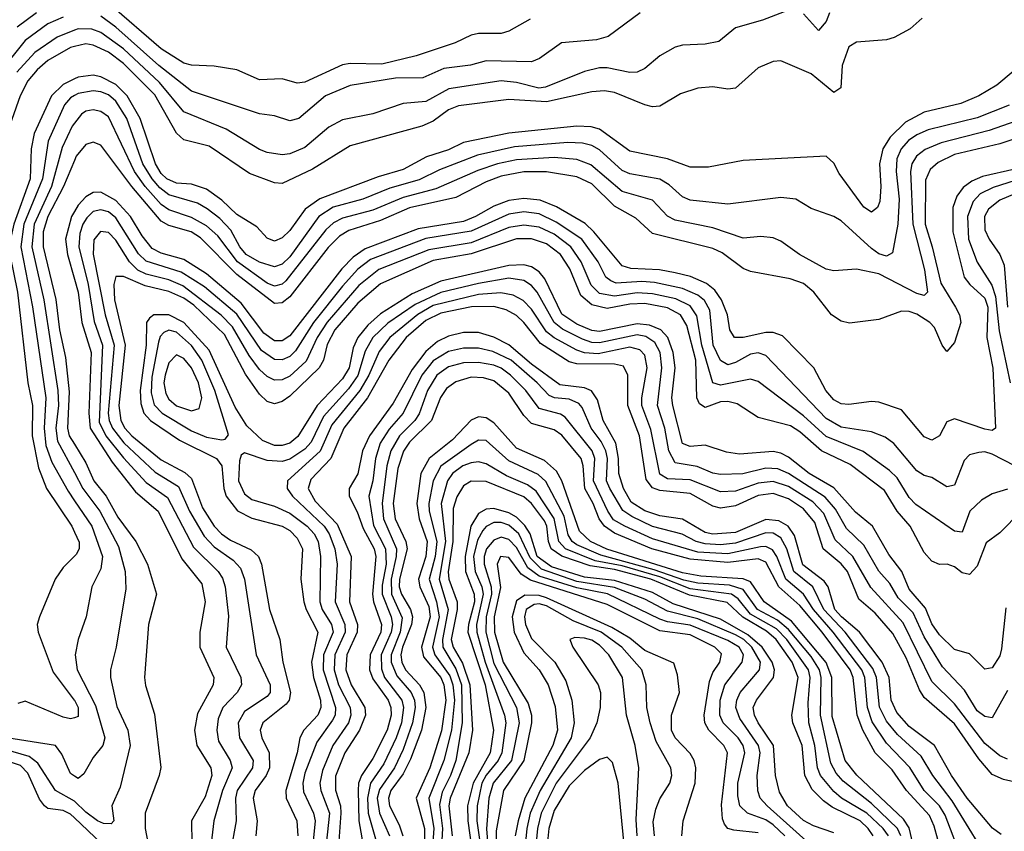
# Model space of a CAD drawing. Header units: inches. Extents: x 990535 to 1117859, y 769386 to 892122.
# Tile 674 of 1056: x 1089855 to 1092462, y 833062 to 835212. Entities that reach past the tile are written whole.
import ezdxf

# ---------------------------------------------------------------- set-up
doc = ezdxf.new("R2010")
doc.units = ezdxf.units.IN
doc.header["$MEASUREMENT"] = 0
doc.layers.add('B0883', color=7, linetype='Continuous')
doc.layers.add('B0893', color=7, linetype='Continuous')

msp = doc.modelspace()

# ---------------------------------------------------------------- linework, layer by layer
at = {"layer": 'B0883', "color": 5}
for points, elevation in [([(1089899.2, 835230), (1089848.2, 835191.8)], 3120), ([(1089970, 835218.4), (1089930, 835200.2), (1089870, 835156.1), (1089816.9, 835090)], 3140), ([(1090000, 835183.4), (1089954.3, 835165.7), (1089895, 835125), (1089847.7, 835072.3)], 3160), ([(1090000, 835140.6), (1089990, 835138.2), (1089930, 835103.9), (1089901, 835079), (1089876.6, 835050), (1089856.6, 835010), (1089806.9, 834870)], 3180), ([(1090000, 835054.8), (1089970, 835040.3), (1089939.2, 835010), (1089893.5, 834910), (1089885.5, 834870), (1089882.9, 834790), (1089839.6, 834670), (1089831.1, 834630), (1089829.2, 834590), (1089849, 834490), (1089876.8, 834250), (1089889, 834190), (1089888.4, 834110), (1089904.8, 834024.8), (1089926.4, 833970), (1089992.8, 833870), (1090000, 833854.4)], 3220), ([(1090000, 835010.4), (1089990, 835004.9), (1089973.5, 834986.5), (1089930.9, 834890), (1089915.8, 834790), (1089866.3, 834670), (1089857.8, 834610), (1089888.6, 834451.4), (1089924.4, 834210), (1089919.6, 834130), (1089924.4, 834084.4), (1089940.2, 834040.2), (1089983, 833963), (1090000, 833937.9)], 3240), ([(1090000, 834937.9), (1089993.9, 834930), (1089967.2, 834872.8), (1089939.6, 834770), (1089893.3, 834670), (1089887.2, 834610), (1089918.7, 834470), (1089955.9, 834230), (1089957.9, 834190), (1089951, 834130), (1089955.6, 834095.6), (1090000, 834012.3)], 3260), ([(1090000, 834838.6), (1089970.7, 834770), (1089929.6, 834690), (1089917.5, 834650), (1089916.9, 834610), (1089950.8, 834470.8), (1089960.3, 834390), (1089976.7, 834316.7), (1089985.8, 834225.8), (1089982.1, 834130), (1089986.2, 834110), (1090000, 834087.4)], 3280), ([(1090000, 834703.3), (1089992.3, 834690), (1089976.8, 834630), (1089981.6, 834590), (1090000, 834524.3)], 3320), ([(1090000, 833790.6), (1089970, 833761.2), (1089949.1, 833730), (1089907.1, 833630), (1089901.8, 833610), (1089904, 833590), (1089943.5, 833483.5), (1089999.6, 833410), (1090000, 833409.2)], 3220), ([(1090000, 833363.2), (1089990, 833360.4), (1089970, 833365), (1089870, 833406.6), (1089850, 833400.6)], 3220), ([(1090000, 833208.8), (1089990, 833215.7), (1089966.9, 833266.9), (1089949.5, 833289.5), (1089810, 833311.9)], 3240), ([(1090000, 833142.3), (1089950.1, 833170.2), (1089902.8, 833242.8), (1089880.3, 833260.3), (1089779.6, 833290)], 3260), ([(1090000, 833098), (1089990, 833107.5), (1089970, 833117.3), (1089930, 833122.5), (1089920.8, 833130), (1089907.6, 833147.6), (1089876.7, 833216.7), (1089856.9, 833236.9), (1089766.3, 833266.3)], 3280)]:
    msp.add_lwpolyline(points, dxfattribs=dict(at, elevation=elevation))
at = {"layer": 'B0893', "color": 5}
for points, elevation in [([(1091206.9, 835213.1), (1091150, 835181.5), (1091130, 835175.3), (1091070, 835175), (1091050, 835170.4), (1091008.1, 835150), (1090904.5, 835115.5), (1090813.9, 835093.9), (1090730, 835095.2), (1090710, 835091.6), (1090610, 835046.2), (1090590, 835043.4), (1090550, 835054.6), (1090490, 835051.9), (1090430, 835078.6), (1090370, 835088.6), (1090310, 835091.1), (1090290, 835096.8), (1090230, 835134.5), (1090092.8, 835252.8)], 3120), ([(1091890, 835236.5), (1091821.6, 835210), (1091750.1, 835189.9), (1091706.4, 835153.6), (1091670, 835146.6), (1091610, 835144.5), (1091590, 835138.4), (1091550, 835115.6), (1091510, 835082), (1091490, 835072.2), (1091470, 835071.3), (1091410, 835084.2), (1091390, 835084.5), (1091350, 835074.5), (1091247.4, 835032.6), (1091229.5, 835030.6), (1091170, 835045.6), (1091130, 835049.7), (1090991.5, 835028.5), (1090930, 834994.7), (1090870, 834989.4), (1090790, 834961.9), (1090710, 834946.4), (1090673.2, 834926.8), (1090610, 834872.8), (1090570, 834856.1), (1090550, 834854.1), (1090510, 834859.9), (1090490, 834867.9), (1090401.5, 834921.5), (1090290, 834967.2), (1090225.1, 835045.1), (1090130, 835134.4), (1090070, 835177.4), (1090046.3, 835186.3), (1090010, 835187.3), (1090000, 835183.4)], 3160), ([(1091497.6, 835230), (1091413.2, 835166.8), (1091381.9, 835158.1), (1091289.7, 835150.3), (1091230.8, 835109.2), (1091210, 835100.1), (1091090, 835102.3), (1091048.7, 835091.3), (1090978, 835082), (1090922.8, 835057.2), (1090850, 835056.5), (1090730, 835037.1), (1090664.3, 835010), (1090594.3, 834950), (1090570, 834943.7), (1090530, 834956.9), (1090490, 834962.4), (1090310, 835021.9), (1090223.5, 835090), (1090110, 835191.9), (1090070, 835220.6)], 3140), ([(1091999.2, 835230), (1091990, 835207.1), (1091970, 835183.1), (1091930, 835227.2)], 3160), ([(1092244.3, 835215.7), (1092212.8, 835187.2), (1092170, 835164), (1092150, 835158.1), (1092070, 835151.9), (1092050, 835139.3), (1092032.4, 835090), (1092028.9, 835031.1), (1092010, 835019), (1091950, 835067.9), (1091870, 835102.4), (1091850, 835101.1), (1091810, 835084.2), (1091750, 835030.5), (1091730, 835027.5), (1091690, 835033.5), (1091650, 835029.9), (1091604.8, 835015.2), (1091550, 834982.6), (1091530, 834981.2), (1091510, 834986), (1091430, 835019), (1091403.6, 835023.6), (1091370, 835020.3), (1091250, 834993.9), (1091150, 835000), (1091016.6, 834983.4), (1090990, 834973.2), (1090950, 834943.2), (1090919.4, 834930), (1090730, 834877.9), (1090630, 834815.5), (1090550, 834777.9), (1090530, 834779.2), (1090463.9, 834803.9), (1090356.5, 834876.5), (1090290, 834893.8), (1090270, 834910.8), (1090212.5, 835012.5), (1090130, 835095.5), (1090090, 835125.6), (1090050, 835144.5), (1090030, 835147.6), (1090000, 835140.6)], 3180), ([(1092485.4, 835074.6), (1092442.1, 835037.9), (1092394.3, 835010), (1092346.4, 834990), (1092250, 834966.9), (1092199.9, 834940.1), (1092159.3, 834900.7), (1092140.2, 834870), (1092131, 834830), (1092135.2, 834770), (1092132.5, 834730), (1092125.8, 834714.2), (1092110, 834701.7), (1092090, 834715.5), (1092024.7, 834804.7), (1092010, 834832), (1091990, 834849.9), (1091770, 834838.5), (1091678.8, 834821.2), (1091630, 834820.8), (1091570, 834842.7), (1091470, 834863.6), (1091390, 834921.3), (1091367.8, 834927.8), (1091330, 834929.3), (1091150, 834910.8), (1091030, 834886.4), (1090990, 834866.6), (1090931.9, 834848.1), (1090870, 834815), (1090804.5, 834795.5), (1090650, 834737.5), (1090610.5, 834709.5), (1090570, 834653), (1090550, 834633.6), (1090530, 834624.9), (1090510, 834632.7), (1090482.7, 834662.7), (1090430, 834695.6), (1090390, 834733.7), (1090350, 834762.6), (1090310, 834776), (1090270, 834778.5), (1090244.9, 834790), (1090230, 834804.2), (1090214.6, 834830), (1090174.2, 834950), (1090139.8, 835010), (1090110, 835039.6), (1090070, 835060.7), (1090050, 835064.3), (1090010, 835059.6), (1090000, 835054.8)], 3220), ([(1092474.5, 834985.5), (1092390, 834952.1), (1092260.2, 834919.8), (1092230, 834906.8), (1092208.4, 834891.6), (1092188.8, 834870), (1092176.9, 834843.1), (1092175.8, 834810), (1092183.8, 834736.2), (1092180, 834670), (1092165.5, 834594.5), (1092150, 834585.8), (1092130, 834591.6), (1092110, 834606.1), (1092030, 834678.8), (1092010, 834690.7), (1091950, 834711.4), (1091910, 834736.7), (1091870, 834741.1), (1091730, 834723.1), (1091630, 834734), (1091610, 834742.3), (1091574.6, 834774.6), (1091550, 834789), (1091470, 834803), (1091450, 834812.1), (1091390, 834866.9), (1091370, 834878.1), (1091344.7, 834884.7), (1091306.3, 834886.3), (1091165.4, 834874.6), (1091067.1, 834852.9), (1090966.4, 834813.6), (1090912.6, 834787.4), (1090834.7, 834765.3), (1090763.8, 834736.2), (1090685.3, 834714.7), (1090646.7, 834690), (1090570, 834583.5), (1090550, 834564.1), (1090530, 834556.8), (1090490, 834569.6), (1090455, 834590), (1090438.1, 834610), (1090414, 834654), (1090384.7, 834684.7), (1090351.1, 834711.1), (1090325.4, 834725.4), (1090250, 834747.5), (1090226, 834766), (1090205.5, 834790), (1090181.4, 834830), (1090138.4, 834950), (1090110, 834995.9), (1090090, 835012.2), (1090070, 835020.6), (1090050, 835023.3), (1090010, 835015.9), (1090000, 835010.4)], 3240), ([(1092530, 834956.3), (1092421.9, 834918.1), (1092294.3, 834885.7), (1092252.6, 834867.4), (1092229.6, 834850.4), (1092216.9, 834830), (1092213.1, 834810), (1092219.2, 834670), (1092250.5, 834549.5), (1092258.6, 834490), (1092250, 834481.2), (1092230, 834486.6), (1092130, 834539), (1092070, 834550.9), (1092010, 834546.2), (1091990, 834551), (1091919.9, 834590), (1091870, 834625.4), (1091850, 834633.6), (1091817.1, 834637.1), (1091770, 834633), (1091690, 834660.5), (1091590, 834681), (1091570, 834691.7), (1091530, 834733.4), (1091450, 834756.6), (1091367.4, 834827.4), (1091330, 834841.5), (1091270, 834846.7), (1091170, 834840.5), (1091120.1, 834830), (1091067.7, 834812.3), (1090956.7, 834763.3), (1090870, 834740.6), (1090790, 834707.1), (1090710, 834686.2), (1090686.2, 834673.8), (1090665.2, 834654.8), (1090559.7, 834520.3), (1090550, 834510.8), (1090530, 834506), (1090510, 834514), (1090432, 834570), (1090379.5, 834639.5), (1090350, 834665.8), (1090310, 834688), (1090250, 834707.9), (1090230, 834722.6), (1090187.2, 834770), (1090158.8, 834810), (1090090, 834953.9), (1090070, 834968.5), (1090050, 834972.5), (1090030, 834969.6), (1090018.3, 834961.7), (1090000, 834937.9)], 3260), ([(1092575.3, 834924.7), (1092450, 834882.8), (1092330, 834855), (1092286.6, 834833.4), (1092265.2, 834814.8), (1092253.5, 834786.5), (1092251.9, 834670), (1092271.1, 834610), (1092293.7, 834513.7), (1092332.7, 834450), (1092342.7, 834430), (1092346.3, 834410), (1092330, 834356.5), (1092310, 834332.5), (1092297.2, 834350), (1092276.6, 834396.6), (1092264.9, 834410), (1092230, 834432), (1092210, 834439.1), (1092190, 834439.9), (1092130, 834417.7), (1092051.7, 834408.3), (1092030, 834412.9), (1092003.9, 834430), (1091957.7, 834490), (1091930, 834513.2), (1091894.5, 834525.5), (1091790, 834544.5), (1091770, 834552.7), (1091714.5, 834594.5), (1091690, 834606), (1091530, 834645.1), (1091486.4, 834686.4), (1091430, 834717.6), (1091370, 834776.8), (1091330, 834795.8), (1091250, 834809), (1091190, 834808.8), (1091130, 834796.9), (1091090, 834782.4), (1091010, 834740.9), (1090887, 834713), (1090810, 834679.7), (1090726.6, 834653.4), (1090701.7, 834638.3), (1090671.6, 834608.4), (1090570, 834477.4), (1090550, 834462), (1090530, 834460), (1090430, 834537.1), (1090334.2, 834634.1), (1090309.4, 834649.4), (1090250, 834666.9), (1090230, 834678), (1090152.4, 834770), (1090070, 834879), (1090050, 834887.6), (1090030, 834881.4), (1090004.9, 834850), (1090000, 834838.6)], 3280), ([(1092490, 834815.9), (1092403.7, 834796.3), (1092375.9, 834784.1), (1092352.6, 834767.4), (1092335.7, 834744.3), (1092325.9, 834714.1), (1092325.8, 834650), (1092355.8, 834530), (1092370.2, 834510.2), (1092410, 834474.3), (1092417.8, 834450), (1092415.8, 834370), (1092431.3, 834288.7), (1092438.8, 834130), (1092430, 834124), (1092410, 834127.3), (1092330, 834155), (1092310, 834147), (1092290, 834109.8), (1092270, 834098.1), (1092250, 834106.7), (1092190, 834178.5), (1092130, 834198.8), (1092110, 834200.3), (1092050, 834192.5), (1092030, 834194.7), (1092010, 834205.3), (1091989.2, 834230), (1091957.1, 834290), (1091874.2, 834374.2), (1091850, 834383.2), (1091830, 834383.3), (1091770, 834370.3), (1091747.9, 834370), (1091735.4, 834390), (1091728.5, 834430), (1091712.7, 834470), (1091695.1, 834495.1), (1091672.9, 834512.9), (1091631.1, 834531.1), (1091590, 834541.4), (1091549.1, 834549.1), (1091472.8, 834552.8), (1091450, 834559.9), (1091375.5, 834650), (1091351.9, 834671.9), (1091275.9, 834715.9), (1091233.3, 834733.3), (1091190, 834738.3), (1091150, 834732.8), (1091110, 834718), (1091062, 834690), (1091030, 834677.1), (1090910, 834657.8), (1090770, 834604.8), (1090737.6, 834582.4), (1090707.9, 834552.1), (1090570, 834374.7), (1090550, 834361.3), (1090530, 834360.9), (1090501.5, 834381.5), (1090441.2, 834461.2), (1090350, 834538.7), (1090290, 834576.8), (1090230, 834593.4), (1090206.1, 834606.1), (1090179, 834639), (1090148.7, 834690), (1090110, 834732.5), (1090070, 834755.1), (1090050, 834754), (1090030, 834742.9), (1090010, 834720.4), (1090000, 834703.3)], 3320), ([(1092510, 834792.2), (1092432.5, 834767.5), (1092397.9, 834750), (1092378.9, 834730), (1092364.6, 834690), (1092366.7, 834630), (1092390, 834569.5), (1092428.5, 834508.5), (1092438.8, 834478.8), (1092447.8, 834387.8), (1092477.2, 834250)], 3340), ([(1092590, 834792.4), (1092450, 834733.3), (1092420.1, 834710), (1092409.3, 834690), (1092410, 834655.2), (1092421.7, 834630), (1092450, 834589.5), (1092461.3, 834561.3), (1092470, 834450)], 3360), ([(1092490, 834029.9), (1092430, 834061.2), (1092410, 834066.9), (1092394.1, 834065.9), (1092370, 834059.2), (1092355.9, 834044.1), (1092330, 833979.4), (1092310, 833974.7), (1092270, 833999.3), (1092250, 834004.7), (1092230, 834016.7), (1092169.6, 834089.6), (1092146.1, 834106.1), (1092110, 834120.5), (1092030, 834132.5), (1091990, 834155.2), (1091830, 834322.2), (1091810, 834329.2), (1091790, 834326.2), (1091750, 834303.4), (1091730, 834297.7), (1091710, 834309.5), (1091691.4, 834350), (1091682.5, 834442.5), (1091667.7, 834467.7), (1091650, 834482.4), (1091610, 834500), (1091535.5, 834515.5), (1091501.8, 834518.2), (1091434.2, 834514.2), (1091419.7, 834519.7), (1091406.5, 834530), (1091386.1, 834570), (1091343.1, 834630), (1091275.6, 834675.6), (1091230, 834697.2), (1091190, 834702.6), (1091150, 834696.9), (1091050, 834651.6), (1090930, 834632.1), (1090783.7, 834576.3), (1090750, 834550.8), (1090710, 834506), (1090632.9, 834410), (1090585.4, 834334.6), (1090570, 834319.9), (1090550, 834310.7), (1090530, 834311.7), (1090495.2, 834335.2), (1090430, 834432.1), (1090344.2, 834504.2), (1090282.7, 834542.7), (1090190, 834572.2), (1090170, 834591.8), (1090110, 834687), (1090090, 834702.6), (1090070, 834708.4), (1090050, 834703.4), (1090032.7, 834687.3), (1090022.4, 834670), (1090014.3, 834645.6), (1090011.9, 834610), (1090036, 834510), (1090052.1, 834412.1), (1090074, 834350), (1090065.6, 834145.6), (1090083.1, 834110), (1090130, 834051.1), (1090190, 833986.4), (1090246.6, 833946.6), (1090314.9, 833814.9), (1090380.7, 833750), (1090392.3, 833732.3), (1090399.5, 833710), (1090407.8, 833632.2), (1090401.3, 833550), (1090440.8, 833470), (1090442.2, 833450), (1090430.5, 833430), (1090393.1, 833390), (1090380.2, 833359.8), (1090376.9, 833330), (1090381.1, 833301.1), (1090411.9, 833250), (1090417.7, 833230), (1090391.9, 833170), (1090368.8, 833090), (1090361.8, 833030)], 3340), ([(1092470, 833968.2), (1092430, 833956.1), (1092401.1, 833938.9), (1092370.5, 833910), (1092350, 833854.5), (1092330, 833857.2), (1092227.4, 833927.4), (1092210, 833946.2), (1092178.2, 833998.1), (1092157.4, 834017.4), (1092087.8, 834067.8), (1091990, 834108.2), (1091930, 834162.2), (1091810, 834253.3), (1091790, 834259.4), (1091710, 834243.8), (1091690, 834249.9), (1091661.1, 834350), (1091647.7, 834427.7), (1091630, 834453.6), (1091592.4, 834472.4), (1091530, 834485.9), (1091490, 834488.3), (1091430, 834479.3), (1091390, 834486.3), (1091368.2, 834508.2), (1091341.7, 834570), (1091313.9, 834610), (1091270, 834643.3), (1091230, 834661.8), (1091190, 834667.5), (1091150, 834660.9), (1091050, 834621), (1090938.1, 834601.9), (1090806.3, 834550), (1090752.7, 834507.3), (1090669.1, 834410.9), (1090642.3, 834370), (1090613.1, 834306.9), (1090570, 834267.8), (1090550, 834257.5), (1090530, 834256.9), (1090510, 834266.7), (1090490, 834285.2), (1090462.4, 834322.4), (1090418.4, 834398.4), (1090388.9, 834428.9), (1090287.2, 834507.2), (1090250, 834522.6), (1090190, 834537.5), (1090168.3, 834548.3), (1090145.8, 834570), (1090110, 834628.1), (1090090, 834648.1), (1090069.2, 834650.8), (1090051.8, 834628.2), (1090049.3, 834590.7), (1090081.8, 834430), (1090105.2, 834350), (1090089.6, 834170), (1090092.1, 834150), (1090100.8, 834130), (1090130.9, 834090.9), (1090213.6, 834013.6), (1090275.3, 833975.3), (1090304.9, 833910), (1090343.9, 833843.9), (1090370, 833815.4), (1090420.2, 833780.2), (1090439.5, 833759.5), (1090450.6, 833730), (1090480.9, 833530), (1090518.6, 833450), (1090517.8, 833430), (1090510, 833418.9), (1090450, 833379.7), (1090433.9, 833350), (1090437.1, 833310), (1090473.2, 833250), (1090471.4, 833230), (1090430.9, 833170), (1090426.7, 833150), (1090428.6, 833090), (1090413.1, 833006.9)], 3360), ([(1092506.5, 833910), (1092450, 833853), (1092413.9, 833826.1), (1092390, 833764.1), (1092370, 833742.1), (1092350, 833746.7), (1092330, 833762.7), (1092310.2, 833769.8), (1092290, 833769.1), (1092270, 833777.6), (1092250, 833800.4), (1092212.4, 833870), (1092177.7, 833910), (1092144.9, 833964.9), (1092053.8, 834033.8), (1091977.4, 834070), (1091920.4, 834120.4), (1091896, 834136), (1091810, 834158.4), (1091754.6, 834194.6), (1091730, 834200.7), (1091710, 834199.5), (1091670, 834185), (1091654.4, 834194.4), (1091648, 834210), (1091645.3, 834310), (1091621.7, 834401.7), (1091604.1, 834430), (1091570, 834448.4), (1091510, 834460), (1091470, 834458.5), (1091410, 834447.2), (1091370, 834456.7), (1091341, 834481), (1091311.5, 834551.5), (1091286.9, 834590), (1091250, 834618.1), (1091210, 834631.5), (1091170, 834631.3), (1091050, 834591.8), (1090950, 834573.8), (1090810, 834512.4), (1090750, 834461.2), (1090689.5, 834390.5), (1090668.9, 834351.1), (1090659.5, 834310), (1090648, 834290), (1090570, 834214.3), (1090550, 834200.2), (1090530, 834194.7), (1090510, 834200.8), (1090490, 834219.9), (1090453.3, 834273.3), (1090397.7, 834377.7), (1090315.9, 834455.9), (1090290, 834473.8), (1090250, 834492), (1090186.9, 834506.9), (1090130, 834531.8), (1090110, 834531.2), (1090104.5, 834510), (1090106.3, 834470), (1090134.2, 834350), (1090117.5, 834190), (1090123.1, 834150), (1090133.7, 834130), (1090151.7, 834110), (1090230, 834046), (1090292.6, 834012.6), (1090310, 833996.7), (1090338.9, 833918.9), (1090370, 833870.4), (1090389.2, 833850), (1090413.1, 833833.1), (1090467.5, 833807.5), (1090487, 833790), (1090495.1, 833770), (1090516.5, 833650), (1090543.8, 833570), (1090551.3, 833510), (1090571.7, 833430), (1090568.2, 833410), (1090560.6, 833399.4), (1090498.9, 833350), (1090491.8, 833330), (1090496.1, 833310), (1090515.9, 833270), (1090516.5, 833230), (1090507.8, 833210), (1090478.6, 833170), (1090473.4, 833150), (1090483.4, 833090), (1090480.1, 833050)], 3380), ([(1092466.1, 833653.9), (1092454.6, 833545.4), (1092450, 833527.1), (1092430, 833495.3), (1092410, 833491.8), (1092370, 833532.2), (1092330, 833543.7), (1092290, 833582.6), (1092270, 833612.1), (1092252.9, 833652.9), (1092210, 833704), (1092190.4, 833750), (1092155.6, 833795.6), (1092112.8, 833870), (1092067.6, 833907.6), (1092010, 833971.5), (1091945.4, 834010), (1091890, 834053.4), (1091870, 834063.8), (1091850, 834068), (1091760.8, 834060.8), (1091726.5, 834066.5), (1091670, 834084.7), (1091630, 834081.2), (1091610, 834089.6), (1091583.8, 834190), (1091581.9, 834210), (1091590.8, 834290), (1091585.5, 834330), (1091571, 834370), (1091552.2, 834390), (1091522.3, 834402.3), (1091490, 834406.2), (1091390, 834385.6), (1091370, 834388.9), (1091330, 834405), (1091290, 834431.8), (1091245.1, 834525.1), (1091230, 834543.6), (1091210, 834556.8), (1091190, 834562.8), (1091150, 834560.4), (1090970, 834519.3), (1090894.4, 834485.6), (1090810, 834432.4), (1090777, 834403), (1090750.1, 834369.9), (1090737.7, 834342.3), (1090727, 834290), (1090710, 834260.1), (1090642.2, 834190), (1090591.8, 834108.1), (1090570, 834090.4), (1090550, 834083.9), (1090530, 834084.2), (1090497.6, 834097.6), (1090456.2, 834136.2), (1090425.1, 834185.1), (1090356.3, 834336.3), (1090290, 834410), (1090250, 834430), (1090210, 834430.2), (1090198.4, 834421.6), (1090190.5, 834409.5), (1090189.9, 834349.9), (1090174, 834230), (1090175.5, 834195.5), (1090183.8, 834170), (1090201.3, 834150), (1090278.1, 834098.1), (1090376.1, 834050), (1090390.5, 834030), (1090395.2, 833970), (1090402, 833950), (1090431.3, 833911.3), (1090470, 833891.4), (1090550, 833870.7), (1090570, 833859), (1090590, 833838.9), (1090603.7, 833810), (1090599.6, 833730), (1090607.5, 833670), (1090613.2, 833650), (1090644.5, 833590), (1090627.3, 833510), (1090632.8, 833470), (1090651.6, 833410), (1090652.5, 833390), (1090644.2, 833370), (1090606.9, 833330), (1090596.6, 833310), (1090589.8, 833270), (1090559.5, 833170), (1090560.2, 833150), (1090588.7, 833090), (1090591.6, 833050)], 3420), ([(1090000, 834524.3), (1090009.6, 834490), (1090019.6, 834410), (1090044.6, 834330), (1090037.7, 834170), (1090041.5, 834130), (1090099.6, 834039.6), (1090161.6, 833961.6), (1090221.4, 833910), (1090284, 833784), (1090337.3, 833717.3), (1090345.9, 833670), (1090331.8, 833590), (1090332.1, 833550), (1090369.3, 833470), (1090367.2, 833450), (1090325.6, 833374.4), (1090318.1, 833330), (1090323.9, 833290), (1090360.8, 833230), (1090363.9, 833210), (1090346.2, 833153.8), (1090309.5, 833090), (1090311.1, 833030)], 3320), ([(1092470, 833435.6), (1092430, 833363), (1092410, 833366.1), (1092390, 833381.5), (1092356, 833436), (1092298.2, 833498.2), (1092250, 833577.1), (1092220.7, 833640.7), (1092180.9, 833680.9), (1092158.6, 833718.6), (1092130, 833751.5), (1092090, 833820.3), (1092044, 833864), (1092015.2, 833915.2), (1091987.6, 833947.6), (1091890, 834010), (1091862.4, 834022.4), (1091830, 834024.2), (1091769.2, 834009.2), (1091710, 834006.9), (1091690, 834010.5), (1091648.8, 834028.8), (1091590, 834037.8), (1091574, 834070), (1091562.8, 834130), (1091543.4, 834190), (1091555.4, 834290), (1091550.9, 834330), (1091536.6, 834356.6), (1091512.9, 834372.9), (1091490, 834377.3), (1091390, 834355.8), (1091370, 834357), (1091345.4, 834365.4), (1091292.3, 834392.3), (1091270, 834410), (1091225, 834490), (1091210, 834507.9), (1091190, 834520.7), (1091150, 834526.7), (1091070, 834512.6), (1090970, 834489.4), (1090902.2, 834457.8), (1090830, 834407.8), (1090790, 834370), (1090770, 834334), (1090750, 834269.5), (1090725.8, 834234.2), (1090659.4, 834160.6), (1090626.8, 834093.2), (1090610, 834074.5), (1090570, 834048.1), (1090550, 834041.6), (1090510, 834044.5), (1090450, 834064.5), (1090441.4, 834058.6), (1090436.7, 834043.3), (1090434.2, 833990), (1090450, 833956.1), (1090470, 833941.2), (1090530, 833923.5), (1090570, 833905), (1090615.8, 833870), (1090634.6, 833850), (1090645.3, 833830), (1090651.8, 833790), (1090649.8, 833670), (1090656, 833650), (1090680.8, 833610), (1090684.7, 833590), (1090659.7, 833530), (1090658.9, 833490), (1090691.5, 833390), (1090690.4, 833370), (1090683.3, 833356.7), (1090641.3, 833298.7), (1090610, 833216.5), (1090604.6, 833190), (1090606.5, 833166.5), (1090632.9, 833110), (1090636.9, 833090), (1090629.2, 833010)], 3440), ([(1092470, 833253.5), (1092450, 833262.4), (1092410, 833294.7), (1092330, 833399.6), (1092270, 833458.9), (1092194.4, 833614.4), (1092108, 833708), (1092060.3, 833790), (1092013.9, 833833.9), (1091983.8, 833903.8), (1091955, 833935), (1091890, 833975.7), (1091850, 833989), (1091810, 833984.3), (1091750, 833963.3), (1091710, 833961.2), (1091630, 833993), (1091570, 833996.1), (1091550, 834008.3), (1091526.1, 834126.1), (1091502, 834190), (1091501.8, 834210), (1091516.3, 834290), (1091510, 834323.6), (1091497.1, 834337.1), (1091470, 834344.2), (1091386.7, 834326.7), (1091350, 834329.4), (1091330, 834336.2), (1091270, 834369), (1091250, 834385.1), (1091210, 834444.9), (1091187.8, 834467.8), (1091161.9, 834481.9), (1091128.5, 834488.5), (1091070, 834483.7), (1090950, 834454.5), (1090908.9, 834431.1), (1090834.9, 834370), (1090806.8, 834333.2), (1090779.7, 834270), (1090755.9, 834230), (1090681.4, 834138.6), (1090650.9, 834069.1), (1090563.9, 833990), (1090563.6, 833970), (1090577.1, 833950), (1090661.3, 833870), (1090674.2, 833850), (1090689.1, 833810), (1090695.8, 833770), (1090690, 833670), (1090715.8, 833610), (1090716.9, 833590), (1090689.3, 833530), (1090688, 833490), (1090699.4, 833450), (1090730.4, 833390), (1090732, 833370), (1090725.5, 833350), (1090683.8, 833290), (1090656.7, 833223.3), (1090649.4, 833190), (1090651.9, 833170), (1090675, 833110), (1090651.2, 832888.7)], 3460), ([(1092530, 833183.4), (1092459.5, 833199.5), (1092430, 833212.7), (1092394.3, 833254.3), (1092330, 833346.9), (1092250, 833416.5), (1092237, 833437), (1092202, 833522), (1092166.6, 833586.6), (1092119.6, 833639.6), (1092076.8, 833676.8), (1092046.9, 833750), (1092030, 833770.9), (1091982.5, 833810), (1091959.7, 833879.7), (1091930, 833916.6), (1091890, 833943.2), (1091850, 833957.2), (1091810, 833951.3), (1091750, 833923.9), (1091710, 833918.1), (1091690, 833923.6), (1091630, 833957.2), (1091550, 833964.7), (1091530, 833972.3), (1091513.6, 833993.6), (1091496.1, 834110), (1091465.1, 834190), (1091465.5, 834270), (1091453.8, 834293.8), (1091430, 834299.1), (1091330, 834300.6), (1091310, 834305.8), (1091233.8, 834353.8), (1091190, 834409.7), (1091170, 834428.4), (1091142.9, 834442.9), (1091110, 834452.2), (1091051.1, 834451.1), (1090970, 834434.6), (1090930, 834414.9), (1090878.6, 834370), (1090832.2, 834310), (1090776.2, 834210), (1090713.2, 834130), (1090678.7, 834050), (1090625.9, 833994.1), (1090619.2, 833970), (1090637, 833937), (1090695.5, 833875.5), (1090732.5, 833790), (1090728.6, 833670), (1090749.2, 833610), (1090748.6, 833590), (1090721, 833530), (1090718.9, 833490), (1090732.6, 833450), (1090768.4, 833390), (1090770.4, 833370), (1090754.6, 833330), (1090715.8, 833270), (1090691.6, 833208.4), (1090691.2, 833171.2), (1090704.8, 833130), (1090705.7, 833110), (1090693.7, 832950)], 3480), ([(1092453.8, 833053.8), (1092430.6, 833070.6), (1092363.8, 833150), (1092322.3, 833210), (1092276.9, 833290), (1092210, 833339.6), (1092177.4, 833377.4), (1092162.3, 833410), (1092156.9, 833470), (1092138.3, 833510), (1092078.8, 833590), (1092030.4, 833630), (1092013, 833650), (1091995.3, 833710), (1091984.9, 833724.9), (1091928.2, 833768.2), (1091905.9, 833845.9), (1091889.6, 833870), (1091864.7, 833884.7), (1091830, 833888), (1091750, 833853.8), (1091690, 833849.2), (1091670, 833853.8), (1091610, 833888.8), (1091550, 833897.6), (1091510, 833910.8), (1091473.6, 833933.6), (1091453.4, 833970), (1091441.3, 834010), (1091440.8, 834050), (1091433.1, 834090), (1091399.5, 834150), (1091384.5, 834204.5), (1091368.5, 834228.5), (1091350, 834236.9), (1091284.7, 834244.7), (1091210, 834299.2), (1091150, 834351), (1091110, 834370.6), (1091070, 834383.3), (1091030, 834383.3), (1090990, 834373.9), (1090960.8, 834359.2), (1090930, 834332.6), (1090894.4, 834285.6), (1090844.1, 834195.9), (1090781.1, 834110), (1090762.8, 834070), (1090750.7, 834009.3), (1090727.2, 833970), (1090727.7, 833950), (1090748.6, 833908.6), (1090764.2, 833864.2), (1090793.4, 833810), (1090797.9, 833790), (1090789.1, 833690), (1090791.7, 833670), (1090813.1, 833610), (1090811, 833590), (1090782.6, 833530), (1090781.3, 833490), (1090790, 833465.8), (1090830.6, 833410), (1090837.7, 833390), (1090838.4, 833370), (1090828, 833330), (1090790, 833255.2), (1090760.1, 833210), (1090752.2, 833190), (1090751.1, 833170), (1090753, 833090), (1090767.2, 833010)], 3520), ([(1092399.4, 833019.4), (1092323.3, 833143.3), (1092272.3, 833210), (1092241.3, 833261.3), (1092178.7, 833318.7), (1092150, 833354.2), (1092131, 833391), (1092123.3, 833470), (1092113.8, 833493.8), (1092040.6, 833590), (1091984.4, 833650), (1091955.2, 833710), (1091904.3, 833750), (1091886.2, 833810), (1091870, 833839.9), (1091850, 833851.9), (1091830, 833852.8), (1091750, 833825), (1091710, 833820.6), (1091670, 833823.4), (1091645.9, 833830), (1091609, 833849), (1091530, 833869.8), (1091475.6, 833895.6), (1091451.7, 833911.8), (1091417.8, 833970), (1091408.5, 833990), (1091411.2, 834050), (1091407.1, 834070), (1091394.6, 834094.6), (1091367.7, 834130), (1091344.2, 834184.2), (1091335.3, 834195.3), (1091310, 834206.3), (1091270.5, 834210.5), (1091256.5, 834216.5), (1091225.4, 834250), (1091155.9, 834310), (1091107.4, 834332.6), (1091070, 834342.1), (1091030, 834342), (1090990, 834333.2), (1090950, 834308), (1090919.6, 834270), (1090870.5, 834170), (1090833.1, 834126.9), (1090809.8, 834090), (1090796.7, 834050), (1090790, 833990), (1090779.4, 833950), (1090792.1, 833872.1), (1090823.4, 833810), (1090825, 833770), (1090814.4, 833714.4), (1090814.9, 833690), (1090838.5, 833630), (1090842.2, 833610), (1090838.1, 833590), (1090812.1, 833530), (1090812.5, 833492.5), (1090821.3, 833470), (1090867, 833410), (1090871.1, 833390), (1090865.6, 833350), (1090851.7, 833310), (1090818.7, 833241.4), (1090783.9, 833190), (1090775.7, 833150), (1090777.3, 833110), (1090800.8, 833030)], 3540), ([(1092350, 832987.2), (1092305, 833105), (1092290.4, 833130), (1092250, 833170.6), (1092211.4, 833231.4), (1092150, 833296.1), (1092112.2, 833352.2), (1092099.6, 833390), (1092092.5, 833470), (1092084.7, 833490), (1092008.7, 833590), (1091956.8, 833650), (1091930.1, 833690.1), (1091883, 833730), (1091859.4, 833790), (1091848, 833808), (1091830, 833816.3), (1091815.9, 833815.9), (1091730, 833796.7), (1091650, 833801.8), (1091530, 833837), (1091457.2, 833870), (1091427.4, 833887.4), (1091412.4, 833910), (1091374.4, 833990), (1091377.8, 834050), (1091370.4, 834070), (1091299.3, 834159.3), (1091286.8, 834166.8), (1091230, 834182.1), (1091195, 834230), (1091154.7, 834270), (1091130, 834288.7), (1091110, 834296.9), (1091070, 834304), (1091030, 834302.6), (1090990, 834291.9), (1090959.1, 834270), (1090934.5, 834230), (1090912.5, 834167.5), (1090901, 834150), (1090860.7, 834110), (1090837.6, 834070), (1090827.3, 834030), (1090814.4, 833930), (1090818.1, 833890), (1090852.3, 833810), (1090852.1, 833790), (1090838.5, 833730), (1090839.8, 833690), (1090867.8, 833627.8), (1090862.4, 833590), (1090838.6, 833530), (1090838.5, 833510), (1090853.9, 833473.9), (1090891.6, 833430), (1090900.1, 833410), (1090901.9, 833390), (1090895.4, 833350), (1090870, 833279.4), (1090847, 833230), (1090807.3, 833172.7), (1090801.6, 833150), (1090807.6, 833110), (1090833.9, 833050)], 3560), ([(1092304.9, 832970), (1092276, 833076), (1092264, 833104), (1092202.5, 833170), (1092165.3, 833225.3), (1092119.7, 833270), (1092086.9, 833330), (1092071.9, 833370), (1092061.4, 833470), (1092053.6, 833490), (1091979.5, 833590), (1091920.4, 833660.4), (1091864.8, 833710), (1091830, 833775.2), (1091810, 833784.3), (1091730, 833774), (1091630, 833783.2), (1091528.5, 833810), (1091430, 833851.7), (1091402.9, 833870), (1091389.4, 833889.4), (1091373.6, 833930), (1091350.8, 833970), (1091346.8, 834030), (1091341.1, 834050), (1091290, 834111.1), (1091270, 834125.7), (1091210, 834142.3), (1091190, 834163.6), (1091150, 834222.2), (1091110, 834255.3), (1091083.3, 834263.3), (1091050, 834264.7), (1091010, 834253), (1090985.3, 834234.7), (1090969.1, 834210.9), (1090945.6, 834150), (1090887.1, 834092.9), (1090871.3, 834068.8), (1090856.6, 834023.4), (1090843.9, 833930), (1090849, 833890), (1090877.6, 833830), (1090880.5, 833810), (1090860.3, 833730), (1090860, 833710), (1090865.9, 833690), (1090889.6, 833650), (1090894.6, 833630), (1090892, 833610), (1090868.2, 833550), (1090864.4, 833530), (1090867, 833510), (1090876.7, 833490), (1090913.4, 833450), (1090925.2, 833430), (1090930.4, 833390), (1090918.5, 833330), (1090890, 833253.3), (1090870, 833214.2), (1090837.8, 833170), (1090831.4, 833150), (1090833.7, 833130), (1090859.6, 833079.6), (1090869.3, 833050)], 3580), ([(1092219.4, 833030), (1092210, 833071.2), (1092194.7, 833094.7), (1092070.9, 833210.9), (1092040.2, 833250), (1092006.4, 833366.4), (1092005.2, 833470), (1091989.8, 833509.8), (1091898.7, 833618.7), (1091825.7, 833670), (1091790, 833722.8), (1091770, 833731.3), (1091658, 833738), (1091610, 833746.9), (1091409.1, 833809.1), (1091366.2, 833830), (1091337.3, 833857.3), (1091290.7, 833990.7), (1091276.1, 834016.1), (1091244.7, 834044.7), (1091170, 834076.9), (1091110, 834143.8), (1091090, 834157.2), (1091070, 834159.7), (1091050, 834151.5), (1091001.2, 834098.8), (1090939.1, 834050), (1090917.3, 834010), (1090906.5, 833930), (1090912.7, 833890), (1090934, 833830), (1090930.3, 833790), (1090910.7, 833730), (1090914.3, 833710), (1090937.9, 833657.9), (1090942, 833630), (1090918.7, 833550), (1090924.2, 833524.2), (1090970.3, 833470), (1090977.9, 833450), (1090983.2, 833410), (1090971.8, 833328.2), (1090941.2, 833230), (1090904.5, 833150), (1090926.7, 833070), (1090928.9, 832850)], 3620), ([(1090000, 834087.4), (1090030, 834038.1), (1090051.7, 833990), (1090083.7, 833950), (1090114.5, 833894.5), (1090162.7, 833830), (1090193.6, 833770), (1090217, 833690), (1090196.1, 833610), (1090185.3, 833470), (1090188, 833448.1), (1090212.2, 833372.2), (1090228.7, 833231.3), (1090224.6, 833210), (1090187.2, 833110), (1090187.7, 833070), (1090210.2, 832950), (1090207.5, 832932.5), (1090190, 832917.9), (1090111.1, 832971.1), (1090071.6, 833030), (1090000, 833098)], 3280), ([(1092188.2, 833050), (1092178.8, 833070), (1092110, 833135.6), (1092034.8, 833194.8), (1092016.2, 833216.2), (1092002.7, 833242.7), (1091975.5, 833370), (1091977.3, 833470), (1091972.7, 833490), (1091950, 833525.6), (1091890, 833597), (1091861.5, 833621.5), (1091808.1, 833650), (1091770, 833702.3), (1091734.5, 833714.5), (1091650, 833719.4), (1091612.9, 833727.1), (1091534.5, 833754.5), (1091393.3, 833793.3), (1091330, 833821.3), (1091318.1, 833830), (1091307.4, 833847.4), (1091296.9, 833896.9), (1091248.3, 833988.3), (1091227.3, 834007.3), (1091150, 834043.5), (1091090, 834097.3), (1091070, 834097.7), (1091050, 834087), (1090970.3, 834029.7), (1090949.3, 833990.7), (1090938.3, 833930), (1090939.2, 833910), (1090959.1, 833830), (1090955, 833790), (1090938.8, 833730), (1090958.9, 833670), (1090965.5, 833630), (1090947.6, 833550), (1090954.5, 833530), (1090994.1, 833474.1), (1091001.8, 833450), (1091006.2, 833410), (1090998.3, 833330), (1090978.3, 833250), (1090938.4, 833150), (1090951.4, 833070), (1090944.7, 832975.3)], 3640), ([(1092155.1, 833050), (1092141.4, 833070), (1092098.1, 833110), (1092030.9, 833150), (1092010, 833167.5), (1091975.4, 833210), (1091967.5, 833230), (1091960.4, 833290), (1091944.3, 833350), (1091942.2, 833402.3), (1091948.1, 833470), (1091943.1, 833490), (1091885.6, 833570), (1091858.3, 833598.3), (1091790, 833637.4), (1091757.6, 833677.6), (1091739.6, 833690), (1091630, 833704.4), (1091550, 833736.1), (1091450, 833765), (1091379, 833779), (1091300.3, 833810), (1091282.5, 833830), (1091270.3, 833890.3), (1091222.7, 833962.7), (1091199.8, 833979.8), (1091143.7, 834003.7), (1091090, 834035.8), (1091070, 834040.5), (1091050, 834038), (1091028.2, 834030), (1091000.5, 834010), (1090988.1, 833990), (1090970.5, 833930), (1090982, 833830), (1090965.4, 833730), (1090989.8, 833650), (1090974.1, 833570), (1090975.4, 833550), (1091010, 833492.5), (1091024.5, 833450), (1091026.7, 833350), (1091009.6, 833250), (1090995.9, 833210), (1090973.6, 833166.4), (1090966.4, 833133.6), (1090974.4, 833070), (1090965.8, 832914.2)], 3660), ([(1090000, 834012.3), (1090022.5, 833970), (1090067.6, 833910), (1090116.4, 833816.4), (1090134.5, 833750), (1090135.8, 833704.2), (1090110.1, 833550), (1090095.6, 833490), (1090095.3, 833470), (1090112.5, 833392.5), (1090141.5, 833330), (1090147.2, 833290), (1090121, 833179), (1090099.2, 833130), (1090104.7, 833090), (1090097.5, 833082.5), (1090076.9, 833083.1), (1090060.7, 833090), (1090030, 833112.7), (1090001.5, 833141.5), (1090000, 833142.3)], 3260), ([(1092114.7, 833050), (1092101.5, 833070), (1092079.8, 833090), (1092006, 833126), (1091983.1, 833143.1), (1091953.5, 833173.5), (1091933.7, 833210), (1091926.3, 833290), (1091902, 833350), (1091899.2, 833370), (1091916.4, 833470), (1091900, 833510), (1091857.9, 833570), (1091832.4, 833592.4), (1091769.1, 833629.1), (1091728.1, 833668.1), (1091627.9, 833687.9), (1091526.3, 833730), (1091430, 833755.7), (1091365, 833765), (1091290, 833790.8), (1091262.3, 833810), (1091255, 833830), (1091250.9, 833870), (1091244.2, 833884.2), (1091210.3, 833930.3), (1091190, 833948.5), (1091090, 833988.4), (1091050.3, 833989.7), (1091030, 833977.3), (1091012, 833948), (1091002.6, 833917.4), (1091002, 833830), (1090989.1, 833749.1), (1090991.2, 833730), (1091013.4, 833670), (1091013.4, 833650), (1090997.1, 833570), (1091002.3, 833550), (1091027.2, 833507.2), (1091047, 833450), (1091053.7, 833330), (1091044, 833270), (1090994.7, 833150), (1090991.4, 833130), (1091000.2, 833050)], 3680), ([(1090000, 833937.9), (1090046.1, 833870), (1090074.1, 833790), (1090070, 833757.6), (1090046.4, 833710), (1090030.7, 833630), (1090009.5, 833570), (1090001.7, 833530), (1090007.2, 833490), (1090055.7, 833395.7), (1090080.4, 833310), (1090074.9, 833290), (1090050, 833258), (1090025.3, 833214.7), (1090010, 833201.9), (1090000, 833208.8)], 3240), ([(1092010, 833058.1), (1091956.5, 833076.5), (1091930, 833091.1), (1091887.6, 833130), (1091866.2, 833166.2), (1091855.7, 833210), (1091850.5, 833290), (1091810, 833350), (1091800.1, 833370), (1091797.2, 833390), (1091805.3, 833410), (1091850.7, 833470), (1091853, 833490), (1091847.4, 833510), (1091820.3, 833550), (1091782.7, 833582.7), (1091710, 833623.7), (1091585, 833665), (1091530, 833694.6), (1091430, 833726.7), (1091350, 833735.4), (1091262.8, 833762.8), (1091225.2, 833790), (1091206.3, 833850), (1091192.5, 833872.5), (1091170, 833894.5), (1091150, 833906.1), (1091110, 833916.9), (1091090, 833915.6), (1091070, 833904.2), (1091049.2, 833870.8), (1091034.5, 833790), (1091035.3, 833750), (1091058.6, 833690), (1091059.1, 833670), (1091043, 833610), (1091041.7, 833590), (1091087.5, 833450), (1091109.3, 833330), (1091100.5, 833270), (1091055.9, 833190), (1091040.7, 833130), (1091041.4, 833090), (1091058.2, 832970)], 3720), ([(1091945.5, 833030), (1091833.8, 833130), (1091815.8, 833150), (1091809.2, 833169.2), (1091807.5, 833210), (1091815.4, 833270), (1091811.1, 833290), (1091761.2, 833361.2), (1091751.1, 833390), (1091753.3, 833410), (1091762.6, 833430), (1091813.9, 833490), (1091816.3, 833510), (1091793.6, 833550), (1091772.5, 833570), (1091750, 833582.5), (1091650, 833624.8), (1091570, 833645.7), (1091510, 833676.9), (1091430, 833708.4), (1091330, 833723.7), (1091236.2, 833756.2), (1091206.1, 833786.1), (1091176.8, 833850), (1091150, 833873.4), (1091130, 833880.3), (1091110, 833879.8), (1091090.3, 833869.7), (1091080.9, 833859.1), (1091066.7, 833833.3), (1091056.8, 833790), (1091061.1, 833750), (1091078.3, 833710), (1091081.7, 833690), (1091064.6, 833610), (1091065.4, 833590), (1091087.4, 833510), (1091138.3, 833370), (1091141.7, 833350), (1091131.2, 833270), (1091121.7, 833250), (1091090, 833211.3), (1091078.9, 833190), (1091066.3, 833130), (1091065.1, 833090), (1091079.4, 832990)], 3740), ([(1090000, 833854.4), (1090012.3, 833827.7), (1090012.5, 833810), (1090004.8, 833795.2), (1090000, 833790.6)], 3220), ([(1091880.5, 833050), (1091850, 833079.7), (1091830, 833092.5), (1091782.3, 833110), (1091761.8, 833130), (1091756, 833156), (1091756.6, 833190), (1091775.2, 833270), (1091770.6, 833290), (1091757.3, 833310), (1091717.8, 833350), (1091708.2, 833370), (1091709.6, 833410), (1091722.1, 833450), (1091767.8, 833510), (1091771.2, 833530), (1091759.8, 833550), (1091730, 833567.3), (1091630, 833608.1), (1091570, 833616.7), (1091550, 833623.7), (1091411, 833691), (1091330, 833707.2), (1091230, 833738.4), (1091200.1, 833760.1), (1091170, 833813.9), (1091150, 833835.4), (1091130, 833841.3), (1091110, 833833.7), (1091091.1, 833810), (1091084.7, 833790), (1091084.3, 833770), (1091103.4, 833710), (1091104.1, 833690), (1091089.9, 833630), (1091089, 833590), (1091110, 833506.5), (1091170, 833390), (1091177.1, 833350), (1091156.9, 833250), (1091108.3, 833190), (1091097.1, 833150), (1091091.2, 833068.8), (1091100.2, 832950)], 3760), ([(1091810, 833057.9), (1091745.7, 833065.7), (1091730.2, 833070.2), (1091721.4, 833081.4), (1091715.5, 833095.5), (1091712.9, 833132.9), (1091728.5, 833270), (1091719.4, 833290), (1091679.8, 833330), (1091668.5, 833350), (1091666.8, 833370), (1091681, 833459), (1091690, 833483.1), (1091708.4, 833510), (1091712.7, 833532.7), (1091695.3, 833550), (1091630, 833582.8), (1091550, 833593.4), (1091410, 833663), (1091207.2, 833727.2), (1091183, 833743), (1091150, 833787.3), (1091127.6, 833790), (1091119.3, 833770), (1091127.9, 833707.9), (1091111.1, 833630), (1091111.8, 833590), (1091134.8, 833510), (1091201.2, 833401.2), (1091209.9, 833370), (1091210.4, 833350), (1091189.4, 833250), (1091135.6, 833170), (1091116.2, 833063.8), (1091118.6, 832950)], 3780), ([(1091607.8, 833050), (1091611.7, 833090), (1091643, 833190), (1091645.4, 833230), (1091640.6, 833250), (1091630, 833268), (1091590.2, 833310), (1091581, 833330), (1091580.6, 833370), (1091601.5, 833430), (1091597, 833477), (1091587.2, 833507.2), (1091510, 833540.8), (1091470, 833573.8), (1091422.3, 833602.3), (1091250, 833680.8), (1091230, 833686.6), (1091192.7, 833687.3), (1091170, 833672.3), (1091158.8, 833630), (1091164, 833590), (1091190, 833534.9), (1091230.1, 833490), (1091254.2, 833450), (1091272.5, 833392.5), (1091279, 833330), (1091266.2, 833290), (1091192.3, 833150), (1091174.9, 833090), (1091167, 833050)], 3820), ([(1091535.4, 833050), (1091532.4, 833087.6), (1091539.1, 833120.9), (1091550, 833148.6), (1091576.1, 833190), (1091581.5, 833210), (1091579.1, 833230), (1091540.3, 833300.3), (1091524, 833350), (1091515.4, 833390), (1091513.4, 833450), (1091502.1, 833490), (1091449.2, 833550), (1091394.5, 833590), (1091320, 833620), (1091250, 833659), (1091230, 833664.5), (1091217, 833663), (1091195.8, 833650), (1091191.6, 833630), (1091194, 833610), (1091210, 833572.9), (1091272.2, 833510), (1091300.7, 833460.7), (1091316.7, 833410), (1091323.3, 833350), (1091314.9, 833310), (1091232.8, 833170), (1091206.8, 833110), (1091197.7, 833070), (1091188.1, 832970)], 3840), ([(1091490, 833050), (1091486.7, 833093.3), (1091494, 833230), (1091484.1, 833290), (1091461.4, 833370), (1091451, 833470), (1091414.8, 833530), (1091390, 833555.7), (1091370, 833568.8), (1091350, 833574.1), (1091324.6, 833575.4), (1091311.5, 833570), (1091319.6, 833550), (1091386.5, 833450), (1091392.7, 833430), (1091391.7, 833390), (1091382.8, 833350), (1091365.5, 833310), (1091275.6, 833190), (1091235.4, 833110), (1091226, 833070), (1091217.3, 832977.3)], 3860), ([(1090000, 833409.2), (1090010.1, 833390), (1090010, 833366), (1090000, 833363.2)], 3220), ([(1091459.3, 832990), (1091439.7, 833190), (1091424.5, 833244.5), (1091410, 833259), (1091390, 833252.4), (1091350, 833223.1), (1091310, 833182.7), (1091270, 833117.2), (1091255.5, 833070), (1091248.3, 832990)], 3880)]:
    msp.add_lwpolyline(points, dxfattribs=dict(at, elevation=elevation))
for points, elevation in [([(1090250, 834389.6), (1090236.5, 834383.5), (1090227.2, 834372.8), (1090222.8, 834357.2), (1090205, 834265), (1090203.1, 834223.1), (1090211.5, 834191.5), (1090232.3, 834170), (1090310, 834123), (1090350, 834106.4), (1090390, 834099.4), (1090399.1, 834100.9), (1090407.9, 834112.1), (1090371.6, 834230), (1090337.6, 834310), (1090310, 834349.2), (1090270, 834383.8)], 3440), ([(1090270, 834324), (1090250, 834302.8), (1090239.9, 834270), (1090237, 834250), (1090241.7, 834221.7), (1090250, 834206.4), (1090270, 834189.4), (1090310, 834176.2), (1090330, 834182.1), (1090337.5, 834210), (1090328.5, 834250), (1090309.9, 834290), (1090290, 834314.7)], 3460)]:
    msp.add_lwpolyline(points, close=True, dxfattribs=dict(at, elevation=elevation))

doc.saveas('drawing.dxf')
